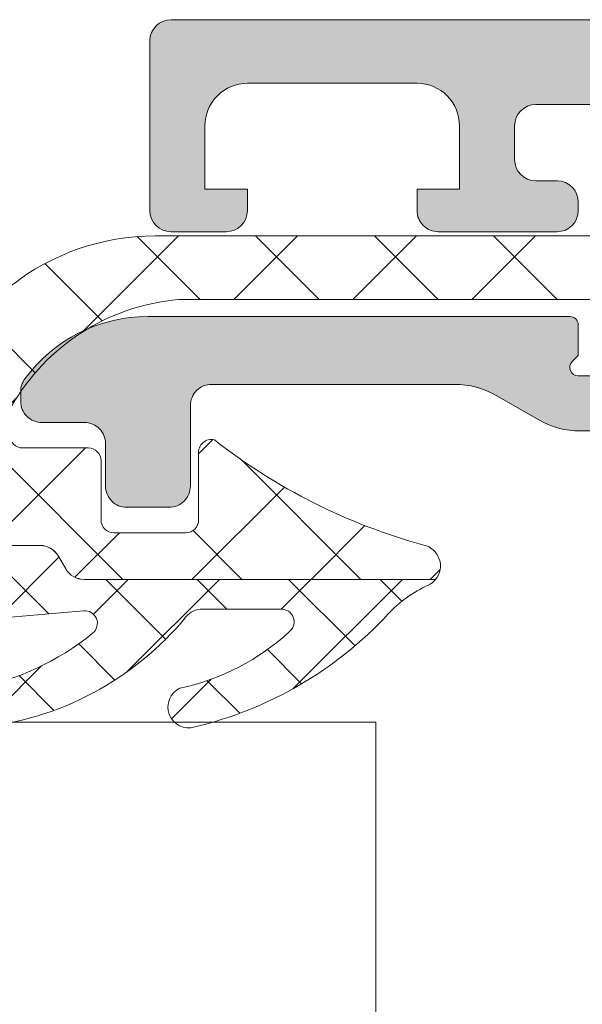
# Model space of a CAD drawing. Header units: millimetres. Extents: x 213386 to 506888, y 183055 to 450952.
# Tile 454 of 656: x 391963 to 391976, y 307937 to 307960. Entities that reach past the tile are written whole.
import ezdxf

# ---------------------------------------------------------------- set-up
doc = ezdxf.new("R2010")
doc.units = ezdxf.units.MM
doc.layers.add('FASÁDA DETAILNÍ', color=255, linetype='Continuous', lineweight=0)

msp = doc.modelspace()

# ---------------------------------------------------------------- hatches: boundary and pattern name
at = {"layer": 'FASÁDA DETAILNÍ'}
h = msp.add_hatch(color=256, dxfattribs=at)
edge = h.paths.add_edge_path()
edge.add_arc((391966.1488604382, 307959.4724513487), 0.5000674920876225, 90.00773245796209, 179.9922675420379)
edge.add_line((391965.6487929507, 307959.4725188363), (391965.6487929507, 307955.4725188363))
edge.add_arc((391966.1488604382, 307955.4725863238), 0.5000674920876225, 180.0077324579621, 269.9922675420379)
edge.add_line((391966.1487929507, 307954.9725188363), (391967.4488417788, 307954.9725188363))
edge.add_arc((391967.44880488, 307955.472555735), 0.5000369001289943, 270.0042279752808, 359.9957720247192)
edge.add_line((391967.9488417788, 307955.4725188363), (391967.9488417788, 307955.9725188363))
edge.add_line((391967.9488417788, 307955.9725188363), (391966.9488417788, 307955.9725188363))
edge.add_line((391966.9488417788, 307955.9725188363), (391966.9488417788, 307957.4725188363))
edge.add_arc((391967.9488048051, 307957.4725558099), 0.9999630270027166, 89.99788148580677, 180.0021185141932, ccw=False)
edge.add_line((391967.9488417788, 307958.4725188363), (391971.9488417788, 307958.4725188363))
edge.add_arc((391971.9487649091, 307957.4724419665), 1.000076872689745, 0.004403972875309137, 89.9955960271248, ccw=False)
edge.add_line((391972.9488417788, 307957.4725188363), (391972.9488417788, 307955.9725188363))
edge.add_line((391972.9488417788, 307955.9725188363), (391971.9488417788, 307955.9725188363))
edge.add_line((391971.9488417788, 307955.9725188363), (391971.9488417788, 307955.4725188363))
edge.add_arc((391972.448784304, 307955.4724613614), 0.4999425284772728, 179.9934131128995, 270.0065868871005)
edge.add_line((391972.4488417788, 307954.9725188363), (391975.2488295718, 307954.9725188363))
edge.add_arc((391975.2488295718, 307955.4725188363), 0.5, 270, 360)
edge.add_line((391975.7488295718, 307955.4725188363), (391975.7488295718, 307955.6725188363))
edge.add_arc((391975.2488295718, 307955.6725188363), 0.5, 0, 90)
edge.add_line((391975.2488295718, 307956.1725188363), (391974.7488295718, 307956.1725188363))
edge.add_arc((391974.7488646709, 307956.6725539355), 0.5000351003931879, 180.0040217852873, 269.99597821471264, ccw=False)
edge.add_line((391974.2488295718, 307956.6725188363), (391974.2488295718, 307957.4725218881))
edge.add_arc((391974.7488461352, 307957.4725053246), 0.5000165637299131, 90.00189796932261, 179.9981020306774, ccw=False)
edge.add_line((391974.7488295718, 307957.9725218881), (392006.0488234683, 307957.9725218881))
edge.add_line((392006.0488234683, 307957.9725218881), (392012.0872810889, 307957.540125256))
edge.add_arc((392012.0488250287, 307956.5409055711), 0.9999594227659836, 0, 87.79599713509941, ccw=False)
edge.add_line((392013.0487844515, 307956.5409055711), (392013.0487844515, 307949.8724533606))
edge.add_arc((392012.5487844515, 307949.8724533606), 0.5, -90, 0, ccw=False)
edge.add_line((392012.5487844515, 307949.3724533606), (392011.6487844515, 307949.3724533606))
edge.add_arc((392011.6487844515, 307948.8724533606), 0.5, 90, 180)
edge.add_line((392011.1487844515, 307948.8724533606), (392011.1487844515, 307947.4724518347))
edge.add_arc((392011.069948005, 307947.2049312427), 0.2788950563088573, -1.1645893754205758, 73.5801235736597, ccw=False)
edge.add_line((392011.3487854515, 307947.1992628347), (392011.3487854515, 307946.7456688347))
edge.add_arc((392011.0699173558, 307946.7400081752), 0.2789255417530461, -73.57540543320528, 1.1628700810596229, ccw=False)
edge.add_line((392011.1487844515, 307946.4724648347), (392011.1487844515, 307944.5924538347))
edge.add_arc((392011.4487844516, 307944.5924538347), 0.3000000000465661, 180, 269.9999999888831)
edge.add_line((392011.4487844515, 307944.2924538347), (392012.4287587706, 307944.2924538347))
edge.add_arc((392012.4287587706, 307944.5924538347), 0.2999999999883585, 270, 360)
edge.add_line((392012.7287587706, 307944.5924538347), (392012.7287587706, 307947.3524518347))
edge.add_arc((392012.8487587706, 307947.3524518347), 0.1199999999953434, 90, 180, ccw=False)
edge.add_line((392012.8487587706, 307947.4724518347), (392017.1487844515, 307947.4724518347))
edge.add_arc((392017.1487844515, 307946.9724518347), 0.5, 0, 90, ccw=False)
edge.add_line((392017.6487844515, 307946.9724518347), (392017.6487844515, 307946.2724518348))
edge.add_line((392017.6487844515, 307946.2724518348), (392016.2672889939, 307943.8796315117))
edge.add_arc((392016.3869042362, 307943.8105716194), 0.1381197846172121, 149.9999999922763, 270)
edge.add_line((392016.3869042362, 307943.6724518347), (392020.1487844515, 307943.6724518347))
edge.add_arc((392020.1487844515, 307941.6724518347), 2, 0, 90, ccw=False)
edge.add_line((392022.1487844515, 307941.6724518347), (392022.1487844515, 307941.104456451))
edge.add_arc((392022.6487844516, 307941.1044564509), 0.5000000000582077, 179.9999999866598, 214.4790717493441)
edge.add_arc((392026.3582830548, 307943.6519297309), 4.999999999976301, 214.4790717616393, 264.6507719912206)
edge.add_arc((392025.9106646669, 307938.8105784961), 0.1381197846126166, 262.2975624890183, 390.0000000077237)
edge.add_line((392026.0302799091, 307938.8796383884), (392024.6487844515, 307941.2724587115))
edge.add_line((392024.6487844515, 307941.2724587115), (392024.6487844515, 307941.9724587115))
edge.add_arc((392025.1487844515, 307941.9724587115), 0.5, 90, 180, ccw=False)
edge.add_line((392025.1487844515, 307942.4724587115), (392029.4488101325, 307942.4724587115))
edge.add_arc((392029.4488101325, 307942.3524587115), 0.1199999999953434, 0, 90.00000002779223, ccw=False)
edge.add_line((392029.5688101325, 307942.3524587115), (392029.5688101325, 307939.5924607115))
edge.add_arc((392029.8688101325, 307939.5924607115), 0.2999999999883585, 180, 270)
edge.add_line((392029.8688101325, 307939.2924607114), (392030.8487844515, 307939.2924607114))
edge.add_arc((392030.8487844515, 307939.5924607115), 0.3000000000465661, 270.0000000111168, 360)
edge.add_line((392031.1487844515, 307939.5924607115), (392031.1487844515, 307941.4724717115))
edge.add_arc((392031.2276515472, 307941.740015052), 0.2789255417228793, 178.8371299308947, 253.57540544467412, ccw=False)
edge.add_line((392030.9487834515, 307941.7456757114), (392030.9487834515, 307942.1992697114))
edge.add_arc((392031.2276208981, 307942.2049381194), 0.2788950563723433, 106.4198764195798, 181.1645893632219, ccw=False)
edge.add_line((392031.1487844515, 307942.4724587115), (392031.1487844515, 307945.4725171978))
edge.add_line((392031.1487844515, 307945.4725171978), (392030.4487120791, 307946.1726200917))
edge.add_line((392030.4487120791, 307946.1726200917), (392029.8487059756, 307946.1726200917))
edge.add_line((392029.8487059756, 307946.1726200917), (392029.8487059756, 307944.5726139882))
edge.add_arc((392029.3486965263, 307944.5726234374), 0.5000094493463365, 270.00108278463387, 359.9989172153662, ccw=False)
edge.add_line((392029.3487059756, 307944.0726139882), (392028.9532778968, 307944.0726139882))
edge.add_arc((392028.9532778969, 307944.5726139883), 0.5000000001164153, 254.9999999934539, 269.9999999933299, ccw=False)
edge.add_line((392028.8238683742, 307944.0896510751), (392027.3899816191, 307944.4738598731))
edge.add_arc((392027.6488006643, 307945.4397856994), 1.00000000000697, 180, 254.9999999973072, ccw=False)
edge.add_line((392026.6488006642, 307945.4397856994), (392026.6488006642, 307951.1726078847))
edge.add_line((392026.6488006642, 307951.1726078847), (392029.8487059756, 307951.1726078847))
edge.add_line((392029.8487059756, 307951.1726078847), (392029.8487059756, 307950.3726200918))
edge.add_line((392029.8487059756, 307950.3726200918), (392030.4487120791, 307950.3726200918))
edge.add_line((392030.4487120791, 307950.3726200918), (392031.1486937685, 307951.5850529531))
edge.add_line((392031.1486937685, 307951.5850529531), (392031.1486937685, 307952.6726078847))
edge.add_line((392031.1486937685, 307952.6726078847), (392016.1487844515, 307952.6726078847))
edge.add_arc((392016.1487844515, 307953.1726078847), 0.5, 180, 270, ccw=False)
edge.add_line((392015.6487844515, 307953.1726078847), (392015.6487844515, 307958.9725188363))
edge.add_arc((392014.6487844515, 307958.9725188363), 1, 0, 90)
edge.add_line((392014.6487844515, 307959.9725188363), (391966.1487929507, 307959.9725188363))
edge = h.paths.add_edge_path(flags=16)
edge.add_line((392025.0488006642, 307950.3726200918), (392025.0488006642, 307945.9726200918))
edge.add_arc((392024.5488006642, 307945.9726200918), 0.5, -90, 0, ccw=False)
edge.add_line((392024.5488006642, 307945.4726200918), (392020.1488006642, 307945.4726200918))
edge.add_arc((392020.1488006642, 307945.9726200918), 0.5, 180, 270, ccw=False)
edge.add_line((392019.6488006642, 307945.9726200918), (392019.6488006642, 307950.3726200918))
edge.add_arc((392020.1488006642, 307950.3726200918), 0.5, 90, 180, ccw=False)
edge.add_line((392020.1488006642, 307950.8726200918), (392024.5488006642, 307950.8726200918))
edge.add_arc((392024.5488006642, 307950.3726200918), 0.5, 0, 90, ccw=False)
h = msp.add_hatch(dxfattribs=at)
h.set_pattern_fill('ANSI37', color=256, scale=0.625, angle=270, style=0)
h.set_pattern_definition([(315, (391975.6487931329, 307952.9725188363), (1.403165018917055, 1.403165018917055), []), (44.99999999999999, (391975.6487931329, 307952.9725188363), (-1.403165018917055, 1.403165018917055), [])])
edge = h.paths.add_edge_path()
edge.add_ellipse((391966.7618776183, 307948.3519570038), major_axis=(-5.03946705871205, 0), ratio=1, start_angle=274.9644612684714, end_angle=330.2082155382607)
edge.add_ellipse((391962.648793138, 307950.7067572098), major_axis=(-0.3000000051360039, 0), ratio=1, start_angle=330.2078270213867, end_angle=359.9993073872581)
edge.add_line((391962.3487931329, 307950.7067608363), (391962.3487901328, 307950.1724768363))
edge.add_ellipse((391962.6487898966, 307950.1724756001), major_axis=(-0.2999997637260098, 0), ratio=1, start_angle=-0.000236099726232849, end_angle=90.00004512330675)
edge.add_line((391962.6487901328, 307949.8724758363), (391964.1987871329, 307949.8724758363))
edge.add_ellipse((391964.1987794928, 307949.5724651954), major_axis=(-0.3000106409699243, 0), ratio=1, start_angle=180.0043239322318, end_angle=269.9985408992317, ccw=False)
edge.add_line((391964.4987901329, 307949.5724878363), (391964.4988011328, 307948.1725058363))
edge.add_ellipse((391964.7987909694, 307948.1725086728), major_axis=(-0.299989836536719, 0), ratio=1, start_angle=0.0005417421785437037, end_angle=89.99964924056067)
edge.add_line((391964.7987891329, 307947.8725188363), (391966.4988011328, 307947.8725188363))
edge.add_ellipse((391966.4987939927, 307948.1725289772), major_axis=(-0.3000101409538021, 0), ratio=1, start_angle=90.00136362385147, end_angle=179.995580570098)
edge.add_line((391966.7988041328, 307948.1725058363), (391966.7987931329, 307949.7363368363))
edge.add_ellipse((391967.0999521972, 307949.7691938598), major_axis=(-0.3029461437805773, 0), ratio=1, start_angle=-103.48357731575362, end_angle=6.226450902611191, ccw=False)
edge.add_ellipse((391975.8048753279, 307961.0851581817), major_axis=(-14.00076634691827, 0), ratio=1, start_angle=51.92437992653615, end_angle=74.69826779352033)
edge.add_ellipse((391971.9981617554, 307947.0929204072), major_axis=(-0.5004721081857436, 0), ratio=1, start_angle=140.1933656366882, end_angle=257.0823914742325, ccw=False)
edge.add_line((391972.3826291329, 307946.7725188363), (391964.0993501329, 307946.7725188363))
edge.add_ellipse((391964.0993506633, 307947.2725185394), major_axis=(-0.4999997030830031, 0), ratio=1, start_angle=29.999980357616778, end_angle=89.99993921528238, ccw=False)
edge.add_line((391963.6663381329, 307947.0225188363), (391963.4931321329, 307947.3225188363))
edge.add_ellipse((391963.0601196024, 307947.0725191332), major_axis=(-0.4999997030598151, 0), ratio=1, start_angle=209.9999803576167, end_angle=269.9999392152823)
edge.add_line((391963.0601201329, 307947.5725188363), (391961.4307721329, 307947.5725188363))
edge.add_ellipse((391961.4307713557, 307946.5725194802), major_axis=(-0.999999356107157, 0), ratio=1, start_angle=269.9999554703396, end_angle=329.9496611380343)
edge.add_ellipse((391954.2463906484, 307950.7288462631), major_axis=(-7.30002344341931, 0), ratio=1, start_angle=101.2855536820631, end_angle=149.9496454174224, ccw=False)
edge.add_ellipse((391956.0616227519, 307943.6725092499), major_axis=(-0.3999905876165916, 0), ratio=1, start_angle=-69.49817055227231, end_angle=14.85297522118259, ccw=False)
edge.add_ellipse((391953.6875558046, 307950.0216073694), major_axis=(-6.378448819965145, 0), ratio=1, start_angle=110.5018745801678, end_angle=165.5474022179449)
edge.add_line((391959.8641551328, 307948.4296808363), (391960.2277421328, 307949.8403878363))
edge.add_line((391960.2277421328, 307949.8403878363), (391960.4378551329, 307950.7030888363))
edge.add_ellipse((391965.7744778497, 307949.3725238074), major_axis=(-5.499995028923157, 0), ratio=1, start_angle=269.9999657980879, end_angle=346.00004503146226, ccw=False)
edge.add_line((391965.7744811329, 307954.8725188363), (391978.1925091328, 307954.8725188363))
edge.add_line((391978.1925091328, 307954.8725188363), (391979.5555661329, 307954.5848998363))
edge.add_ellipse((391979.658798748, 307955.0741261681), major_axis=(-0.4999993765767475, 0), ratio=1, start_angle=78.08469922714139, end_angle=139.7162484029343)
edge.add_line((391980.0402241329, 307954.7508398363), (391981.6138351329, 307956.6074478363))
edge.add_ellipse((391982.1859741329, 307956.1225183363), major_axis=(-0.749999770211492, 0), ratio=1, start_angle=139.7162938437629, end_angle=319.71629384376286, ccw=False)
edge.add_line((391982.7581131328, 307955.6375888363), (391980.7988271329, 307953.3259448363))
edge.add_ellipse((391980.0359755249, 307953.9725169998), major_axis=(-0.9999990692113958, 0), ratio=1, start_angle=78.0847521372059, end_angle=139.7163013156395, ccw=False)
edge.add_line((391979.8295111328, 307952.9940638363), (391978.0359741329, 307953.3725188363))
edge.add_line((391978.0359741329, 307953.3725188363), (391966.3257731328, 307953.3725188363))
h = msp.add_hatch(color=256, dxfattribs=at)
edge = h.paths.add_edge_path()
edge.add_line((391980.1487931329, 307950.5725188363), (391979.7755881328, 307950.2725188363))
edge.add_line((391979.7755881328, 307950.2725188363), (391975.8023831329, 307950.2725188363))
edge.add_ellipse((391975.8023847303, 307952.2725260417), major_axis=(-2.000007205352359, 0), ratio=1, start_angle=60.000066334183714, end_angle=89.99995423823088, ccw=False)
edge.add_line((391974.8023831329, 307950.5404678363), (391973.8253311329, 307951.1045698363))
edge.add_ellipse((391972.8253295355, 307949.3725116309), major_axis=(-2.000007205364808, 0), ratio=1, start_angle=240.0000663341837, end_angle=269.9999542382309)
edge.add_line((391972.8253311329, 307951.3725188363), (391967.1054971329, 307951.3725188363))
edge.add_ellipse((391967.1054967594, 307950.8725192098), major_axis=(-0.4999996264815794, 0), ratio=1, start_angle=-90.00004280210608, end_angle=4.280210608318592e-05)
edge.add_line((391966.6054971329, 307950.8725188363), (391966.6054971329, 307948.9725188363))
edge.add_ellipse((391966.1057551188, 307948.9722608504), major_axis=(-0.499742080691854, 0), ratio=1, start_angle=89.9704217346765, end_angle=180.0295782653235, ccw=False)
edge.add_line((391966.1054971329, 307948.4725188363), (391965.1054971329, 307948.4725188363))
edge.add_ellipse((391965.105239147, 307948.9722608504), major_axis=(-0.499742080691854, 0), ratio=1, start_angle=-0.029578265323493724, end_angle=90.0295782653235, ccw=False)
edge.add_line((391964.6054971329, 307948.9725188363), (391964.6054971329, 307949.9725188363))
edge.add_ellipse((391964.1057576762, 307949.9727793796), major_axis=(-0.4997395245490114, 0), ratio=1, start_angle=179.9701283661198, end_angle=270.0298716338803)
edge.add_line((391964.1054971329, 307950.4725188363), (391963.1054971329, 307950.4725188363))
edge.add_ellipse((391963.105243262, 307950.9722669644), major_axis=(-0.4997481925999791, 0), ratio=1, start_angle=-0.028876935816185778, end_angle=90.02910612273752, ccw=False)
edge.add_line((391962.6054951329, 307950.9725188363), (391962.6054951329, 307951.2055498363))
edge.add_ellipse((391963.105494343, 307951.205550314), major_axis=(-0.4999992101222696, 0), ratio=1, start_angle=-36.24931299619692, end_angle=5.474165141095e-05, ccw=False)
edge.add_ellipse((391965.6054976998, 307949.3725124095), major_axis=(-3.600006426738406, 0), ratio=1, start_angle=270.0000408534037, end_angle=323.7506139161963, ccw=False)
edge.add_line((391965.6054951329, 307952.9725188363), (391975.5487931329, 307952.9725188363))
edge.add_ellipse((391975.5487932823, 307952.7725189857), major_axis=(-0.1999998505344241, 0), ratio=1, start_angle=179.9999571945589, end_angle=270.0000428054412, ccw=False)
edge.add_line((391975.7487931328, 307952.7725188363), (391975.7487931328, 307952.0552978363))
edge.add_line((391975.7487931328, 307952.0552978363), (391975.6078321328, 307951.9143988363))
edge.add_ellipse((391975.7487935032, 307951.7725188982), major_axis=(-0.2000000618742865, 0), ratio=1, start_angle=-45.1860756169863, end_angle=89.99989391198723)
edge.add_line((391975.7487931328, 307951.5725188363), (391977.6483621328, 307951.5725188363))
edge.add_line((391977.6483621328, 307951.5725188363), (391981.7270101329, 307951.2582008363))
edge.add_ellipse((391981.6487926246, 307950.7643561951), major_axis=(-0.5000005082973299, 0), ratio=1, start_angle=180.0000734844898, end_angle=260.9999772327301, ccw=False)
edge.add_line((391982.1487931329, 307950.7643568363), (391982.1487931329, 307950.5725188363))
edge.add_ellipse((391981.6487935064, 307950.5725184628), major_axis=(-0.4999996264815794, 0), ratio=1, start_angle=89.99995719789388, end_angle=180.0000428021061, ccw=False)
edge.add_line((391981.6487931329, 307950.0725188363), (391981.5487931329, 307950.0725188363))
edge.add_ellipse((391981.5487929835, 307950.272518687), major_axis=(-0.1999998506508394, 0), ratio=1, start_angle=-4.278876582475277e-05, end_angle=90.00004278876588, ccw=False)
edge.add_line((391981.3487931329, 307950.2725188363), (391981.3487931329, 307950.5725188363))
edge.add_line((391981.3487931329, 307950.5725188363), (391980.1487931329, 307950.5725188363))
h = msp.add_hatch(dxfattribs=at)
h.set_pattern_fill('ANSI37', color=256, scale=0.48, angle=270, style=0)
h.set_pattern_definition([(315, (391975.6487931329, 307952.9725188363), (1.077630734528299, 1.077630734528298), []), (44.99999999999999, (391975.6487931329, 307952.9725188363), (-1.077630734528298, 1.077630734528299), [])])
edge = h.paths.add_edge_path()
edge.add_arc((391966.8876797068, 307945.5715195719), 0.4999992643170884, 90.00006576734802, 140.5926628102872, ccw=False)
edge.add_line((391966.8876791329, 307946.0715188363), (391968.7497761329, 307946.0715188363))
edge.add_arc((391968.7497757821, 307945.7715186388), 0.3000001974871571, -47.35784304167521, 89.99993299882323, ccw=False)
edge.add_arc((391965.1823610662, 307949.645313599), 5.56618811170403, 282.1910326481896, 312.64226110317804, ccw=False)
edge.add_arc((391966.5656550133, 307943.7612373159), 0.4897187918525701, 115.1172428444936, 287.0139722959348)
edge.add_arc((391964.61976369, 307952.1009951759), 9.05242085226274, 283.3434387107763, 317.2066788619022)
edge.add_arc((391973.463940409, 307943.9131149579), 2.999999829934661, 114.75490300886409, 137.2067131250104, ccw=False)
edge.add_arc((391971.9981582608, 307947.0919210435), 0.5004752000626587, 294.7551757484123, 320.1935658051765)
edge.add_line((391972.3826291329, 307946.7715188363), (391964.0993501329, 307946.7715188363))
edge.add_arc((391964.0993506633, 307947.2715185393), 0.4999997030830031, 209.9999803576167, 269.9999392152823, ccw=False)
edge.add_line((391963.6663381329, 307947.0215188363), (391963.4931321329, 307947.3215188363))
edge.add_arc((391963.0601196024, 307947.0715191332), 0.4999997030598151, 29.99998035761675, 89.99993921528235)
edge.add_line((391963.0601201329, 307947.5715188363), (391961.4307721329, 307947.5715188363))
edge.add_arc((391961.4307713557, 307946.5715194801), 0.9999993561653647, 89.9999554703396, 149.9496611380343)
edge.add_arc((391954.2463906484, 307950.727846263), 7.30002344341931, 281.28555368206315, 329.94964541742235, ccw=False)
edge.add_arc((391956.061623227, 307943.6715091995), 0.3999910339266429, 194.8529508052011, 285.0012765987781)
edge.add_arc((391953.9349027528, 307954.1910132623), 11.13157184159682, 281.5576577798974, 310.5869612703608)
edge.add_line((391961.1771191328, 307945.7374818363), (391961.3693361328, 307945.7951828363))
edge.add_line((391961.3693361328, 307945.7951828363), (391964.0865431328, 307946.0330208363))
edge.add_arc((391964.1127021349, 307945.7341635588), 0.2999999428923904, -50.969048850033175, 95.00235508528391, ccw=False)
edge.add_arc((391960.3185300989, 307950.414389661), 6.324969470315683, 280.4799707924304, 309.03103330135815, ccw=False)
edge.add_arc((391961.5474074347, 307943.7365538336), 0.4650353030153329, 99.7079737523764, 277.5281371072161)
edge.add_arc((391960.8979086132, 307950.4928861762), 7.252239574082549, 275.6216716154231, 320.5924891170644)

# ---------------------------------------------------------------- linework, layer by layer
for points in [[(392014.6487844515, 307959.9725188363), (391966.1487929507, 307959.9725188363, 0.4141345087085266), (391965.6487929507, 307959.4725188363), (391965.6487929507, 307955.4725188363, 0.4141345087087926), (391966.1487929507, 307954.9725188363), (391967.4488417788, 307954.9725188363, 0.4141703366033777), (391967.9488417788, 307955.4725188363), (391967.9488417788, 307955.9725188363), (391966.9488417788, 307955.9725188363), (391966.9488417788, 307957.4725188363, -0.4142352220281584), (391967.9488417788, 307958.4725188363), (391971.9488417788, 307958.4725188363, -0.4141685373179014), (391972.9488417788, 307957.4725188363), (391972.9488417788, 307955.9725188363), (391971.9488417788, 307955.9725188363), (391971.9488417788, 307955.4725188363, 0.4142809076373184), (391972.4488417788, 307954.9725188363), (391975.2488295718, 307954.9725188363, 0.4142135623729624), (391975.7488295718, 307955.4725188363), (391975.7488295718, 307955.6725188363, 0.414213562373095), (391975.2488295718, 307956.1725188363), (391974.7488295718, 307956.1725188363, -0.4141724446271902), (391974.2488295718, 307956.6725188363), (391974.2488295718, 307957.4725218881, -0.4141941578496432), (391974.7488295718, 307957.9725218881), (392006.0488234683, 307957.9725218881)], [(391961.6083331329, 307943.2755268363, 0.19878), (391966.5013541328, 307945.8889338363), (391966.5013541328, 307945.8889338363, -0.224409), (391966.8876791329, 307946.0715188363), (391968.7497761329, 307946.0715188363), (391968.7497761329, 307946.0715188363, -0.683163), (391968.9530011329, 307945.5508388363, -0.133656), (391966.3577831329, 307944.2046488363, 0.931673), (391966.7089491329, 307943.2929518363, 0.148841), (391971.2625121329, 307945.9511808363, -0.0982791), (391972.2077281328, 307946.6374368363, 0.111454), (391972.3826291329, 307946.7715188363), (391964.0993501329, 307946.7715188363), (391964.0993501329, 307946.7715188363, -0.267949), (391963.6663381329, 307947.0215188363), (391963.4931321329, 307947.3215188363), (391963.4931321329, 307947.3215188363, 0.267949), (391963.0601201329, 307947.5715188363), (391961.4307721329, 307947.5715188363)], [(391961.3693361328, 307945.7951828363), (391964.0865431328, 307946.0330208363), (391964.0865431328, 307946.0330208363, -0.739768), (391964.3016241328, 307945.5011218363, -0.125226), (391961.4689901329, 307944.1949298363, 0.981156)]]:
    msp.add_lwpolyline(points, format="xyb", dxfattribs=at)
at = {"layer": 'FASÁDA DETAILNÍ', "extrusion": (0, 0, -1)}
for points in [[(-391960.4378551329, 307950.7030888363, 0.344328), (-391965.7744811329, 307954.8725188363), (-391978.1925091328, 307954.8725188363), (-391979.5555661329, 307954.5848998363), (-391979.5555661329, 307954.5848998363, -0.275594), (-391980.0402241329, 307954.7508398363), (-391981.6138351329, 307956.6074478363), (-391981.6138351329, 307956.6074478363, 1), (-391982.7581131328, 307955.6375888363), (-391980.7988271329, 307953.3259448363), (-391980.7988271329, 307953.3259448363, 0.275594), (-391979.8295111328, 307952.9940638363), (-391978.0359741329, 307953.3725188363), (-391966.3257731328, 307953.3725188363), (-391966.3257731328, 307953.3725188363, -0.245826), (-391962.3884431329, 307950.8558138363, -0.130727)], [(-391979.7755881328, 307950.2725188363), (-391975.8023831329, 307950.2725188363), (-391975.8023831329, 307950.2725188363, 0.131652), (-391974.8023831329, 307950.5404678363), (-391973.8253311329, 307951.1045698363), (-391973.8253311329, 307951.1045698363, -0.131652), (-391972.8253311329, 307951.3725188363), (-391967.1054971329, 307951.3725188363), (-391967.1054971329, 307951.3725188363, -0.414214), (-391966.6054971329, 307950.8725188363), (-391966.6054971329, 307948.9725188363), (-391966.6054971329, 307948.9725188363, 0.414516), (-391966.1054971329, 307948.4725188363), (-391965.1054971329, 307948.4725188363), (-391965.1054971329, 307948.4725188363, 0.414516), (-391964.6054971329, 307948.9725188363), (-391964.6054971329, 307949.9725188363), (-391964.6054971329, 307949.9725188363, -0.414519), (-391964.1054971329, 307950.4725188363), (-391963.1054971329, 307950.4725188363), (-391963.1054971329, 307950.4725188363, 0.41451), (-391962.6054951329, 307950.9725188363), (-391962.6054951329, 307951.2055498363), (-391962.6054951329, 307951.2055498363, 0.1595), (-391962.7022691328, 307951.5011998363, 0.238928), (-391965.6054951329, 307952.9725188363), (-391975.5487931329, 307952.9725188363), (-391975.5487931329, 307952.9725188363, 0.414214), (-391975.7487931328, 307952.7725188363), (-391975.7487931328, 307952.0552978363), (-391975.6078321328, 307951.9143988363), (-391975.6078321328, 307951.9143988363, -0.669353), (-391975.7487931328, 307951.5725188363), (-391977.6483621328, 307951.5725188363)], [(-391962.3487901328, 307950.1724768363, -0.414215), (-391962.6487901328, 307949.8724758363), (-391964.1987871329, 307949.8724758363), (-391964.1987871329, 307949.8724758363, 0.414184), (-391964.4987901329, 307949.5724878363), (-391964.4988011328, 307948.1725058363), (-391964.4988011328, 307948.1725058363, -0.414209), (-391964.7987891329, 307947.8725188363), (-391966.4988011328, 307947.8725188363), (-391966.4988011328, 307947.8725188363, -0.414184), (-391966.7988041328, 307948.1725058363), (-391966.7987931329, 307949.7363368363), (-391966.7987931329, 307949.7363368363, 0.51896), (-391967.1705891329, 307950.0637898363, -0.0996982), (-391972.1100421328, 307947.5807268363, 0.559391), (-391972.3826291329, 307946.7725188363), (-391964.0993501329, 307946.7725188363), (-391964.0993501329, 307946.7725188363, 0.267949), (-391963.6663381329, 307947.0225188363), (-391963.4931321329, 307947.3225188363), (-391963.4931321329, 307947.3225188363, -0.267949), (-391963.0601201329, 307947.5725188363), (-391961.4307721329, 307947.5725188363)]]:
    msp.add_lwpolyline(points, format="xyb", dxfattribs=at)
at = {"layer": 'FASÁDA DETAILNÍ'}
msp.add_lwpolyline([(391583.2835165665, 307943.4084306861), (391970.9742934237, 307943.4084306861), (391970.9742934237, 307899.4084306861), (391583.2835165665, 307899.4084306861), (391502.3126377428, 307899.4084306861), (391502.3126377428, 307943.4084306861)], close=True, dxfattribs=at)

doc.saveas('drawing.dxf')
